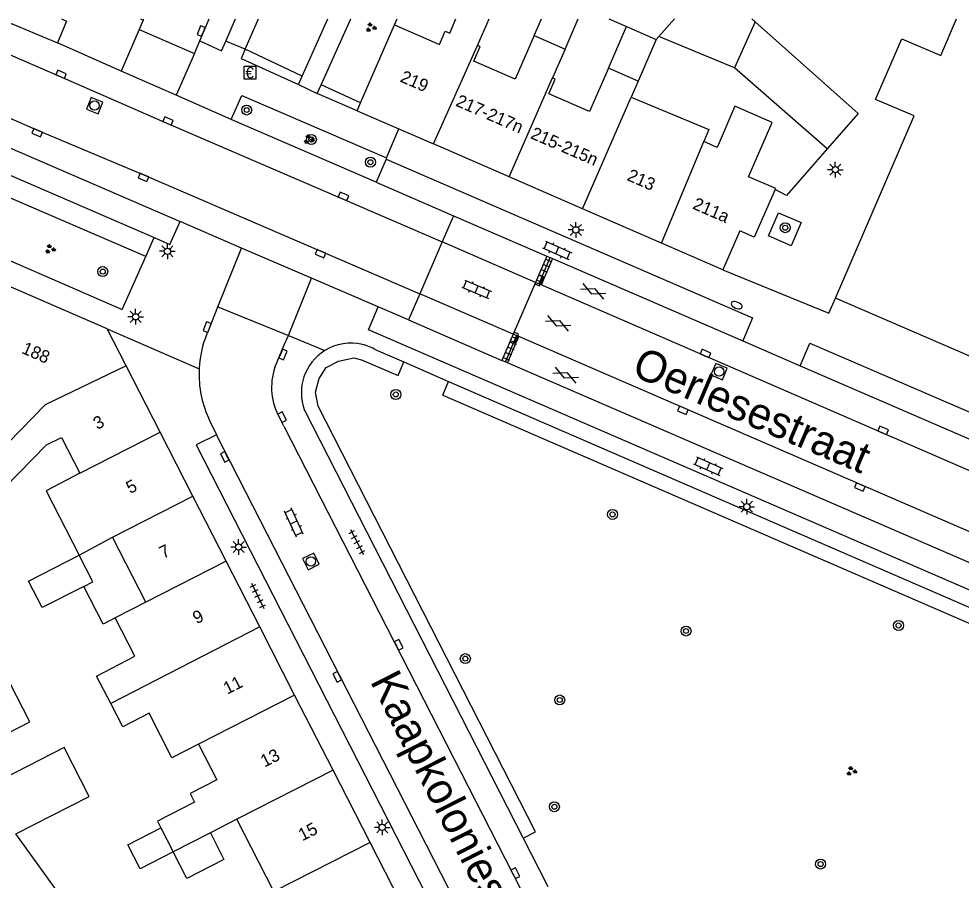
# Model space of a CAD drawing. Extents: x 132994 to 136000, y 393499 to 395512.
# Drawn here: x 133078.8 to 133154, y 395431.3 to 395500 of the extents above; entities that cross this region are included whole.
import ezdxf

# ---------------------------------------------------------------- set-up
doc = ezdxf.new("R2010")
doc.units = 0
for name, color, linetype in [('gg-afsc-erfafscheiding', 7, 'Continuous'), ('gg-afsc-muur', 7, 'Continuous'), ('gg-anno-huisnummerreeks BGT', 7, 'Continuous'), ('gg-anno-openbare ruimte label', 7, 'Continuous'), ('gg-bbg-bijgebouw', 7, 'Continuous'), ('gg-bbg-gedigitaliseerde bebouwing', 7, 'Continuous'), ('gg-bbg-gedigitaliseerde bijgebouw', 7, 'Continuous'), ('gg-bbg-hoofdgebouw', 7, 'Continuous'), ('gg-bbg-luifel en loopbrug', 7, 'Continuous'), ('gg-bbg-tussenscheiding', 7, 'Continuous'), ('gg-knt-verharding', 7, 'Continuous'), ('gg-knt-verharding nz', 7, 'Continuous'), ('gt-grn-groengrens', 7, 'Continuous'), ('gt-grn-weggrens', 7, 'Continuous'), ('gt-symb-betaalautomaat', 7, 'Continuous'), ('gt-symb-boom', 7, 'Continuous'), ('gt-symb-brandkraan', 7, 'Continuous'), ('gt-symb-gesloten verharding', 7, 'Continuous'), ('gt-symb-groenvak', 7, 'Continuous'), ('gt-symb-klinker verharding', 7, 'Continuous'), ('gt-symb-kolk', 7, 'Continuous'), ('gt-symb-lichtmast', 7, 'Continuous'), ('gt-symb-rioolschacht', 7, 'Continuous'), ('gt-symb-tegel verharding', 7, 'Continuous')]:
    doc.layers.add(name, color=color, linetype=linetype)

# ---------------------------------------------------------------- blocks, each defined once
blk = doc.blocks.new('gt0-KOLK')
at = {"layer": 'gt-symb-kolk'}
blk.add_lwpolyline([(0, 0), (0.375, 0), (0.375, 0.4), (-0.375, 0.4), (-0.375, 0), (0, 0)], dxfattribs=at)
blk = doc.blocks.new('gt0-BA')
at = {"layer": 'gt-symb-betaalautomaat'}
blk.add_lwpolyline([(-0.498, -0.507), (0.502, -0.507), (0.502, 0.493), (-0.498, 0.493)], close=True, dxfattribs=at)
blk.add_text('€', height=0.9, dxfattribs=at).set_placement((-0.357, -0.457))
blk = doc.blocks.new('gt0-GRVAK')
at = {"layer": 'gt-symb-groenvak'}
for p, q in [((-0.11, 0.189), (-0.228, 0.24)), ((-0.182, 0.153), (0.088, 0.153)), ((-0.091, 0.211), (-0.156, 0.322)), ((-0.047, 0.214), (-0.047, 0.393)), ((-0.004, 0.211), (0.061, 0.322)), ((0.015, 0.189), (0.133, 0.24)), ((0.262, -0.052), (0.197, 0.059)), ((0.305, -0.049), (0.305, 0.13)), ((0.349, -0.052), (0.414, 0.059)), ((-0.245, -0.228), (-0.363, -0.177)), ((-0.318, -0.264), (-0.047, -0.264)), ((-0.226, -0.206), (-0.291, -0.095)), ((-0.183, -0.203), (-0.183, -0.024)), ((-0.139, -0.206), (-0.074, -0.095)), ((-0.12, -0.228), (-0.002, -0.177)), ((0.243, -0.074), (0.125, -0.023)), ((0.17, -0.11), (0.441, -0.11)), ((0.368, -0.074), (0.486, -0.023))]:
    blk.add_line(p, q, dxfattribs=at)
blk = doc.blocks.new('gt0-RS')
at = {"layer": 'gt-symb-rioolschacht'}
blk.add_lwpolyline([(-0.5, -0.5), (0.5, -0.5), (0.5, 0.5), (-0.5, 0.5)], close=True, dxfattribs=at)
blk.add_circle((0, 0), 0.375, dxfattribs=at)
blk = doc.blocks.new('gt0-BOOM')
at = {"layer": 'gt-symb-boom'}
for radius in [0.4, 0.2]:
    blk.add_circle((0, 0), radius, dxfattribs=at)
blk = doc.blocks.new('gt0-BR')
at = {"layer": 'gt-symb-brandkraan'}
for centre, radius, start, end in [((-0.244, 0), 0.206, 107.56694, 252.43307), ((0.599, -2.664), 3, 106.89205, 107.56694), ((0, -0.691), 0.938, 73.10799, 106.89205), ((-0.599, -2.664), 3, 72.43309, 73.10799), ((0.244, 0), 0.206, 287.56695, 72.43309), ((0.599, 2.664), 3, 252.43307, 253.10797), ((0, 0.691), 0.938, 253.10797, 286.89206), ((-0.599, 2.664), 3, 286.89206, 287.56695)]:
    blk.add_arc(centre, radius, start, end, dxfattribs=at)
blk = doc.blocks.new('gt0-KL1')
at = {"layer": 'gt-symb-klinker verharding'}
for p, q in [((-1.15, 0.3), (1.15, 0.3)), ((-1, -0.3), (-1, 0.3)), ((-0.5, 0.3), (-0.5, 0.45)), ((0, -0.3), (0, 0.3)), ((0.5, 0.3), (0.5, 0.45)), ((1, -0.3), (1, 0.3)), ((-1.15, -0.3), (1.15, -0.3)), ((-0.5, -0.45), (-0.5, -0.3)), ((0.5, -0.45), (0.5, -0.3))]:
    blk.add_line(p, q, dxfattribs=at)
blk = doc.blocks.new('gt0-TEG1')
at = {"layer": 'gt-symb-tegel verharding'}
for p, q in [((-1.125, 0), (1.125, 0)), ((-0.9, -0.25), (-0.9, 0.25)), ((-0.45, -0.25), (-0.45, 0.25)), ((0, -0.25), (0, 0.25)), ((0.45, -0.25), (0.45, 0.25)), ((0.9, -0.25), (0.9, 0.25))]:
    blk.add_line(p, q, dxfattribs=at)
blk = doc.blocks.new('gt0-LMAST')
at = {"layer": 'gt-symb-lichtmast'}
for p, q in [((-0.182, 0.173), (-0.447, 0.438)), ((-0.005, 0.246), (-0.005, 0.621)), ((0.172, 0.173), (0.437, 0.438)), ((-0.255, -0.004), (-0.63, -0.004)), ((-0.182, -0.181), (-0.447, -0.446)), ((-0.005, -0.254), (-0.005, -0.629)), ((0.437, -0.446), (0.172, -0.181)), ((0.245, -0.004), (0.62, -0.004))]:
    blk.add_line(p, q, dxfattribs=at)
blk.add_circle((-0.005, -0.004), 0.25, dxfattribs=at)
blk = doc.blocks.new('gt0-GESVH1')
at = {"layer": 'gt-symb-gesloten verharding'}
for p, q in [((-0.992, -0.261), (0.008, 0.239)), ((0.008, -0.261), (-0.992, 0.239)), ((0.008, 0.239), (1.008, -0.261)), ((1.008, 0.239), (0.008, -0.261))]:
    blk.add_line(p, q, dxfattribs=at)

msp = doc.modelspace()

# ---------------------------------------------------------------- linework, layer by layer
at = {"layer": 'gg-afsc-erfafscheiding'}
for p, q in [((133125.891, 395500), (133127.304, 395499.378)), ((133129.672, 395498.349), (133129.886, 395498.594)), ((133082.5, 395429.472), (133078.548, 395434.941))]:
    msp.add_line(p, q, dxfattribs=at)
at = {"layer": 'gg-afsc-muur'}
msp.add_line((133108.79, 395499.53), (133108.995, 395500), dxfattribs=at)
msp.add_lwpolyline([(133143.32, 395489.62), (133140.07, 395485.89), (133139.17, 395486.37)], dxfattribs=at)
at = {"layer": 'gg-bbg-bijgebouw'}
msp.add_line((133137.292, 395500), (133137.577, 395499.755), dxfattribs=at)
msp.add_lwpolyline([(133137.577, 395499.755), (133145.8, 395492.45), (133143.32, 395489.62)], dxfattribs=at)
at = {"layer": 'gg-bbg-gedigitaliseerde bebouwing'}
for p, q in [((133115.404, 395497.886), (133116.329, 395500)), ((133122.389, 395497.586), (133121.383, 395495.284)), ((133128.23, 395495.034), (133127.675, 395493.758)), ((133083.606, 395457.183), (133086.278, 395458.634)), ((133088.937, 395453.438), (133086.278, 395458.634)), ((133088.937, 395453.438), (133086.492, 395452.187)), ((133088.059, 395449.126), (133086.492, 395452.187)), ((133096.198, 395436.113), (133094.077, 395435.027)), ((133099.155, 395430.336), (133096.198, 395436.113)), ((133090.129, 395435.42), (133091.106, 395433.511))]:
    msp.add_line(p, q, dxfattribs=at)
for points in [[(133119.933, 395498.661), (133118.42, 395495.184), (133115.12, 395496.624), (133115.627, 395497.787), (133115.404, 395497.886)], [(133125.863, 395496.062), (133124.354, 395492.595), (133121.09, 395494.019), (133121.6, 395495.189), (133121.383, 395495.284)], [(133127.675, 395493.758), (133133.867, 395491.178), (133133.462, 395490.206)], [(133139.17, 395486.37), (133139.208, 395486.457), (133137.036, 395487.401), (133138.919, 395491.734), (133135.95, 395493.024), (133134.525, 395489.744), (133133.462, 395490.206)], [(133076.942, 395465.169), (133076.02, 395464.23), (133077.683, 395462.598), (133081.009, 395465.986), (133082.201, 395466.596), (133083.669, 395463.727)], [(133083.669, 395463.727), (133080.964, 395462.34), (133083.606, 395457.183)], [(133086.138, 395445.346), (133085.001, 395447.548), (133088.059, 395449.126)], [(133089.185, 395444.583), (133087.09, 395443.501), (133086.138, 395445.346)], [(133093.13, 395442.117), (133091.004, 395441.029), (133089.185, 395444.583)], [(133093.13, 395442.117), (133094.593, 395439.26), (133092.467, 395438.172), (133092.821, 395437.479), (133089.853, 395435.959), (133090.129, 395435.42)]]:
    msp.add_lwpolyline(points, dxfattribs=at)
at = {"layer": 'gg-bbg-gedigitaliseerde bijgebouw'}
for p, q in [((133119.933, 395498.661), (133120.515, 395500)), ((133122.389, 395497.586), (133123.443, 395500)), ((133129.886, 395498.594), (133131.126, 395500)), ((133125.863, 395496.062), (133127.304, 395499.378)), ((133127.304, 395499.378), (133129.672, 395498.349)), ((133129.672, 395498.349), (133128.23, 395495.034)), ((133135.91, 395496.086), (133129.886, 395498.594)), ((133143.32, 395489.62), (133135.91, 395496.086))]:
    msp.add_line(p, q, dxfattribs=at)
for points in [[(133083.978, 395454.705), (133080.654, 395453.005), (133079.572, 395455.119), (133083.606, 395457.183)], [(133083.978, 395454.705), (133084.688, 395455.069), (133083.606, 395457.183)], [(133074.627, 395445.178), (133076.193, 395442.12), (133079.667, 395443.9), (133078.102, 395446.957), (133074.627, 395445.178)], [(133094.077, 395435.027), (133095.163, 395432.905), (133092.194, 395431.386), (133091.106, 395433.511)]]:
    msp.add_lwpolyline(points, dxfattribs=at)
at = {"layer": 'gg-bbg-hoofdgebouw'}
for p, q in [((133106.071, 395493.304), (133108.79, 395499.53)), ((133105.79, 395492.66), (133106.071, 395493.304)), ((133105.79, 395492.66), (133109.129, 395491.21)), ((133109.129, 395491.21), (133111.884, 395490.013)), ((133117.933, 395487.385), (133111.884, 395490.013)), ((133123.795, 395484.838), (133117.933, 395487.385)), ((133130.087, 395482.105), (133123.795, 395484.838)), ((133134.98, 395479.98), (133130.087, 395482.105)), ((133085.85, 395475.25), (133077.76, 395478.77)), ((133173.163, 395465.083), (133143.983, 395477.708)), ((133087.359, 395472.302), (133085.85, 395475.25)), ((133090.071, 395467.004), (133087.359, 395472.302)), ((133092.678, 395461.91), (133090.071, 395467.004)), ((133095.338, 395456.713), (133092.678, 395461.91)), ((133098.018, 395451.477), (133095.338, 395456.713)), ((133100.806, 395446.03), (133098.018, 395451.477)), ((133103.875, 395440.036), (133100.806, 395446.03)), ((133106.833, 395434.257), (133103.875, 395440.036)), ((133109.692, 395428.67), (133106.833, 395434.257))]:
    msp.add_line(p, q, dxfattribs=at)
for points in [[(133108.79, 395499.53), (133112.36, 395497.96), (133112.83, 395499.03), (133113.19, 395498.87), (133113.685, 395500)], [(133143.983, 395477.708), (133150.272, 395492.255), (133147.173, 395493.571), (133149.271, 395498.401), (133152.381, 395497.082), (133153.643, 395500)], [(133139.17, 395486.37), (133137.49, 395482.57), (133136.34, 395483.09), (133134.98, 395479.98)]]:
    msp.add_lwpolyline(points, dxfattribs=at)
at = {"layer": 'gg-bbg-luifel en loopbrug'}
for points in [[(133086.492, 395452.187), (133085.521, 395451.69), (133083.978, 395454.705)], [(133078.548, 395434.941), (133084.412, 395437.942), (133082.415, 395441.845), (133076.574, 395438.856)], [(133091.106, 395433.511), (133088.465, 395432.16), (133087.488, 395434.069), (133090.129, 395435.42)]]:
    msp.add_lwpolyline(points, dxfattribs=at)
at = {"layer": 'gg-bbg-tussenscheiding'}
for p, q in [((133137.577, 395499.755), (133135.91, 395496.086)), ((133119.933, 395498.661), (133122.389, 395497.586)), ((133111.884, 395490.013), (133115.404, 395497.886)), ((133128.23, 395495.034), (133125.863, 395496.062)), ((133117.933, 395487.385), (133121.383, 395495.284)), ((133123.795, 395484.838), (133127.675, 395493.758)), ((133130.087, 395482.105), (133133.462, 395490.206)), ((133083.669, 395463.727), (133090.071, 395467.004)), ((133086.278, 395458.634), (133092.678, 395461.91)), ((133095.338, 395456.713), (133088.937, 395453.438)), ((133098.018, 395451.477), (133086.138, 395445.346)), ((133100.806, 395446.03), (133093.13, 395442.117)), ((133103.875, 395440.036), (133096.198, 395436.113)), ((133094.077, 395435.027), (133091.106, 395433.511)), ((133106.833, 395434.257), (133099.155, 395430.336))]:
    msp.add_line(p, q, dxfattribs=at)
msp.add_lwpolyline([(133087.359, 395472.302), (133080.88, 395469.181), (133076.942, 395465.169)], dxfattribs=at)
at = {"layer": 'gg-knt-verharding'}
for p, q in [((133054.257, 395500), (133091.661, 395483.814)), ((133077.287, 395500), (133081.869, 395498.077)), ((133088.724, 395499.896), (133088.396, 395499.154)), ((133088.507, 395500), (133088.724, 395499.896)), ((133095.317, 395498.23), (133096.08, 395500)), ((133096.858, 395497.586), (133097.913, 395500)), ((133101.406, 395495.429), (133103.463, 395500)), ((133102.932, 395494.734), (133105.28, 395500)), ((133088.396, 395499.154), (133092.808, 395497.242)), ((133086.958, 395495.836), (133081.869, 395498.077)), ((133092.808, 395497.242), (133093.238, 395498.25)), ((133096.858, 395497.586), (133095.317, 395498.23)), ((133091.359, 395493.897), (133086.958, 395495.836)), ((133101.104, 395494.759), (133101.406, 395495.429)), ((133101.104, 395494.759), (133102.618, 395494.031)), ((133102.618, 395494.031), (133102.932, 395494.734)), ((133095.732, 395491.971), (133091.359, 395493.897)), ((133105.79, 395492.66), (133102.618, 395494.031)), ((133107.306, 395486.957), (133095.732, 395491.971)), ((133108.104, 395488.811), (133107.306, 395486.957)), ((133108.143, 395488.903), (133108.104, 395488.811)), ((133088.917, 395481.02), (133075.326, 395486.902)), ((133107.306, 395486.957), (133113.49, 395484.289)), ((133113.49, 395484.289), (133112.58, 395482.19)), ((133096.575, 395481.698), (133091.661, 395483.814)), ((133112.58, 395482.19), (133110.789, 395478.058)), ((133102.162, 395479.293), (133096.575, 395481.698)), ((133120.941, 395481.059), (133120.031, 395478.96)), ((133120.941, 395481.059), (133121.398, 395480.861)), ((133121.398, 395480.861), (133120.49, 395478.761)), ((133121.398, 395480.861), (133136.574, 395474.296)), ((133107.469, 395477.008), (133102.162, 395479.293)), ((133120.031, 395478.96), (133118.249, 395474.838)), ((133110.789, 395478.058), (133109.883, 395475.968)), ((133094.004, 395475.322), (133094.677, 395477.024)), ((133094.677, 395477.024), (133100.312, 395474.736)), ((133106.715, 395475.191), (133107.469, 395477.008)), ((133109.883, 395475.968), (133107.469, 395477.008)), ((133174.309, 395445.878), (133106.715, 395475.191)), ((133118.249, 395474.838), (133117.338, 395472.736)), ((133117.795, 395472.538), (133118.705, 395474.641)), ((133136.574, 395474.296), (133141.165, 395472.306)), ((133107.297, 395473.572), (133109.512, 395472.611)), ((133117.795, 395472.538), (133117.338, 395472.736)), ((133109.512, 395472.611), (133113.077, 395471.066)), ((133175.114, 395447.727), (133117.795, 395472.538)), ((133141.165, 395472.306), (133178.72, 395456.055)), ((133113.077, 395471.066), (133173.809, 395444.73)), ((133101.606, 395468.753), (133119.044, 395434.613)), ((133094.042, 395467.899), (133094.574, 395466.786)), ((133099.954, 395467.477), (133099.626, 395468.124)), ((133099.954, 395467.477), (133126.028, 395416.511)), ((133119.044, 395434.613), (133121.024, 395430.737))]:
    msp.add_line(p, q, dxfattribs=at)
for points in [[(133049.052, 395500), (133050.69, 395499.36), (133089.59, 395482.543)], [(133082.2, 395500), (133082.603, 395499.826), (133081.869, 395498.077)], [(133093.238, 395498.25), (133094.979, 395497.444), (133095.317, 395498.23)], [(133096.858, 395497.586), (133096.528, 395496.83), (133101.104, 395494.759)], [(133095.732, 395491.971), (133096.58, 395493.88), (133108.143, 395488.903)], [(133108.104, 395488.811), (133137.356, 395476.127), (133136.574, 395474.296)], [(133139.434, 395484.522), (133141.242, 395483.74), (133140.445, 395481.896), (133138.637, 395482.677), (133139.434, 395484.522)], [(133089.59, 395482.543), (133090.841, 395482.002), (133091.661, 395483.814)], [(133073.512, 395482.686), (133087.049, 395476.796), (133088.917, 395481.02)], [(133099.232, 395472.175), (133099.967, 395473.988), (133100.312, 395474.736)], [(133141.165, 395472.306), (133141.921, 395474.112), (133179.505, 395457.904), (133186.865, 395454.689), (133188.425, 395453.986), (133187.653, 395452.174)], [(133094.574, 395466.786), (133092.957, 395465.99), (133113.177, 395426.442), (133114.792, 395427.278)]]:
    msp.add_lwpolyline(points, dxfattribs=at)
for centre, radius, start, end in [((133101.707, 395471.652), 8.533, 154.52291, 177.26417), ((133105.297, 395470.164), 3.952, 121.76109, 200.92285), ((133105.297, 395470.163), 3.952, 76.42928, 121.74681), ((133105.299, 395470.166), 3.949, 59.59924, 76.44852), ((133101.708, 395471.649), 8.534, 177.24372, 206.06396), ((133103.872, 395470.582), 4.906, 161.04991, 210.06031)]:
    msp.add_arc(centre, radius, start, end, dxfattribs=at)
at = {"layer": 'gg-knt-verharding nz'}
for p, q in [((133088.724, 395499.896), (133088.768, 395500)), ((133093.238, 395498.25), (133093.971, 395500)), ((133113.49, 395484.289), (133120.941, 395481.059)), ((133120.031, 395478.96), (133112.58, 395482.19)), ((133120.49, 395478.761), (133120.031, 395478.96)), ((133118.249, 395474.838), (133110.789, 395478.058)), ((133109.883, 395475.968), (133117.338, 395472.736)), ((133118.705, 395474.641), (133118.249, 395474.838)), ((133176.035, 395449.817), (133118.705, 395474.641)), ((133114.792, 395427.278), (133094.574, 395466.786))]:
    msp.add_line(p, q, dxfattribs=at)
for points in [[(133060.094, 395500), (133060.55, 395499.803), (133070.966, 395495.173), (133080.335, 395491.099), (133088.825, 395487.535), (133110.789, 395478.058)], [(133071.435, 395500), (133082.078, 395495.391), (133090.616, 395491.665), (133104.618, 395485.641), (133112.58, 395482.19)], [(133177.805, 395453.953), (133176.382, 395454.55), (133161.823, 395460.846), (133120.49, 395478.761)]]:
    msp.add_lwpolyline(points, dxfattribs=at)
at = {"layer": 'gt-grn-groengrens'}
for p, q in [((133101.406, 395495.429), (133096.858, 395497.586)), ((133106.071, 395493.304), (133102.932, 395494.734)), ((133109.062, 395471.521), (133109.512, 395472.611)), ((133112.626, 395469.975), (133113.077, 395471.066)), ((133112.626, 395469.975), (133180.996, 395440.328))]:
    msp.add_line(p, q, dxfattribs=at)
msp.add_lwpolyline([(133119.044, 395434.613), (133120.033, 395435.119), (133102.687, 395469.078), (133102.478, 395470.204), (133102.768, 395471.29), (133103.323, 395472.159), (133104.311, 395472.689), (133105.542, 395472.931), (133106.145, 395472.786), (133109.062, 395471.521)], dxfattribs=at)
at = {"layer": 'gt-grn-weggrens'}
for p, q in [((133088.396, 395499.154), (133086.958, 395495.836)), ((133092.808, 395497.242), (133091.359, 395493.897)), ((133108.143, 395488.903), (133109.129, 395491.21)), ((133088.917, 395481.02), (133089.59, 395482.543)), ((133094.677, 395477.024), (133096.575, 395481.698)), ((133100.312, 395474.736), (133102.162, 395479.293)), ((133085.85, 395475.25), (133093.184, 395472.059)), ((133100.312, 395474.736), (133103.217, 395473.524))]:
    msp.add_line(p, q, dxfattribs=at)
msp.add_lwpolyline([(133134.98, 395479.98), (133143.461, 395476.501), (133143.983, 395477.708)], dxfattribs=at)

# ---------------------------------------------------------------- block references
at = {"layer": 'gt-symb-betaalautomaat'}
msp.add_blockref('gt0-BA', (133097.238, 395495.707), dxfattribs=at)
at = {"layer": 'gt-symb-boom'}
for p in [(133096.979, 395492.723), (133102.143, 395490.37), (133106.854, 395488.558), (133139.969, 395483.329), (133085.484, 395479.829), (133108.884, 395470.02), (133126.188, 395460.443), (133149.019, 395451.579), (133132.049, 395451.139), (133114.432, 395448.934), (133121.965, 395445.634), (133121.54, 395437.11), (133142.792, 395432.539)]:
    msp.add_blockref('gt0-BOOM', p, dxfattribs=at)
at = {"layer": 'gt-symb-brandkraan', "rotation": 156.35749834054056}
msp.add_blockref('gt0-BR', (133136.094, 395477.145), dxfattribs=at)
at = {"layer": 'gt-symb-gesloten verharding'}
for p, rotation in [((133124.638, 395478.269), -23.770475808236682), ((133121.834, 395475.711), -23.82289949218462), ((133122.436, 395471.569), -23.770475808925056)]:
    msp.add_blockref('gt0-GESVH1', p, dxfattribs=dict(at, rotation=rotation))
at = {"layer": 'gt-symb-groenvak'}
for p in [(133106.889, 395499.312), (133101.934, 395490.375), (133081.281, 395481.619), (133145.248, 395439.949)]:
    msp.add_blockref('gt0-GRVAK', p, dxfattribs=at)
at = {"layer": 'gt-symb-klinker verharding'}
for p, rotation in [((133121.766, 395481.523), -23.770475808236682), ((133115.336, 395478.415), -23.078221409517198), ((133133.826, 395464.295), -23.770475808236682), ((133100.739, 395459.797), 114.69514651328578)]:
    msp.add_blockref('gt0-KL1', p, dxfattribs=dict(at, rotation=rotation))
at = {"layer": 'gt-symb-kolk'}
for p, rotation in [((133093.525, 395498.954), 67.79435666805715), ((133082.078, 395495.391), -23.386642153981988), ((133090.616, 395491.665), -23.567071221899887), ((133080.335, 395491.099), 157.23027336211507), ((133088.825, 395487.535), 156.66595872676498), ((133104.618, 395485.641), -23.258759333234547), ((133102.954, 395481.44), 156.66595872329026), ((133120.136, 395479.201), -113.43807212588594), ((133094.004, 395475.322), 68.95425918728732), ((133118.171, 395474.659), -113.39463034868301), ((133099.694, 395473.288), -112.58900388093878), ((133133.521, 395473.111), -23.462000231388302), ((133131.874, 395468.942), 156.53799977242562), ((133099.626, 395468.124), -63.076374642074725), ((133147.71, 395466.966), -23.386642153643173), ((133095.407, 395465.125), 117.0777514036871), ((133146.01, 395462.816), 156.61335784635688), ((133108.932, 395449.947), -62.948317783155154), ((133104.388, 395447.566), 117.12876605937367), ((133118.245, 395431.708), -62.92224859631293)]:
    msp.add_blockref('gt0-KOLK', p, dxfattribs=dict(at, rotation=rotation))
at = {"layer": 'gt-symb-lichtmast'}
for p in [(133143.972, 395487.963), (133123.261, 395483.16), (133090.659, 395481.451), (133088.12, 395476.222), (133136.909, 395461.062), (133096.34, 395457.847), (133107.802, 395435.473)]:
    msp.add_blockref('gt0-LMAST', p, dxfattribs=at)
at = {"layer": 'gt-symb-rioolschacht'}
for p, rotation in [((133084.836, 395493.075), 68.59226005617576), ((133134.689, 395471.849), 67.10240897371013), ((133102.104, 395456.696), 116.05235094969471)]:
    msp.add_blockref('gt0-RS', p, dxfattribs=dict(at, rotation=rotation))
at = {"layer": 'gt-symb-tegel verharding'}
for p, rotation in [((133120.737, 395479.883), -113.20611458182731), ((133118.073, 395473.694), -113.20611458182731), ((133105.786, 395458.246), -62.53777281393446), ((133097.863, 395453.938), -64.1523897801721)]:
    msp.add_blockref('gt0-TEG1', p, dxfattribs=dict(at, rotation=rotation))

# ---------------------------------------------------------------- texts
at = {"layer": 'gg-anno-huisnummerreeks BGT'}
for s, rotation, p in [('219', 336.5, (133109.162, 395495.012)), ('217-217n', 336.5, (133113.596, 395493.086)), ('215-215n', 336.5, (133119.567, 395490.493)), ('213', 336.5, (133127.267, 395487.146)), ('211a', 336.5, (133132.503, 395484.872)), ('188', 336.5, (133078.94, 395473.35)), ('3', 27.1, (133085.05, 395467.182)), ('5', 27.1, (133087.669, 395462.065)), ('7', 27.1, (133090.321, 395456.884)), ('9', 27.1, (133092.989, 395451.671)), ('11', 27.1, (133095.43, 395446.049)), ('13', 27.1, (133098.407, 395440.233)), ('15', 27.1, (133101.42, 395434.347))]:
    msp.add_text(s, height=1, rotation=rotation, dxfattribs=at).set_placement(p)
at = {"layer": 'gg-anno-openbare ruimte label'}
for s, rotation, p in [('Oerlesestraat', 336.8, (133127.61, 395471.588)), ('Kaapkoloniestraat', 296.9, (133106.8, 395447.134))]:
    msp.add_text(s, height=2.5, rotation=rotation, dxfattribs=at).set_placement(p)

doc.saveas('drawing.dxf')
